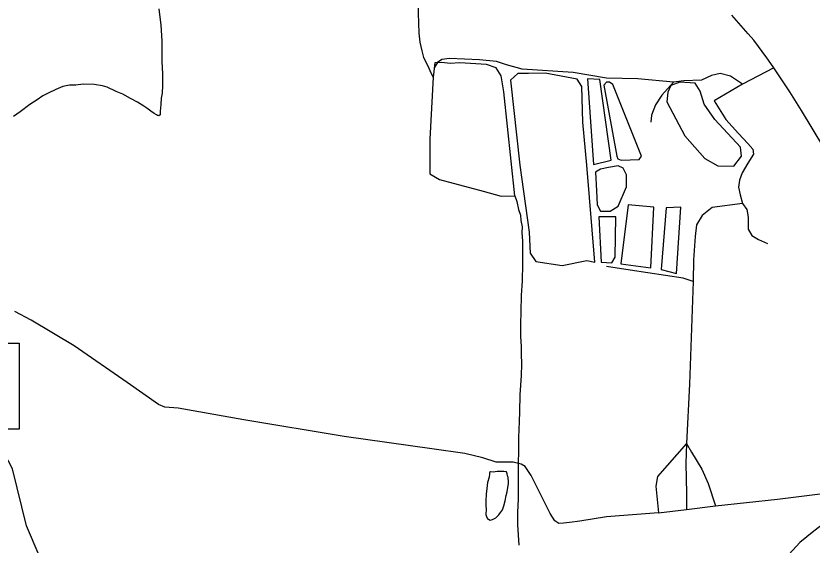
# Model space of a CAD drawing. Extents: x 2082433 to 2279600, y 546599 to 755198.
# Drawn here: x 2145947 to 2149322, y 563038 to 565281 of the extents above; entities that cross this region are included whole.
import ezdxf

# ---------------------------------------------------------------- set-up
doc = ezdxf.new("R2010")
doc.units = 0
for name, color, linetype in [('Exist Hydrographic Creek Single Shore', 7, 'Continuous'), ('Exist Hydrographic Misc Water Feature', 7, 'Continuous'), ('Exist Hydrographic Pond Under 1500 Sq Ft', 7, 'Continuous'), ('Exist Road Non-System Type 51', 7, 'Continuous'), ('Exist Road Primary NC Attributed', 7, 'Continuous'), ('Exist Road Secondary Structure Culvert Number Label', 7, 'Continuous'), ('Exist Road Secondary Type 51 Attributed', 7, 'Continuous')]:
    doc.layers.add(name, color=color, linetype=linetype)

msp = doc.modelspace()

# ---------------------------------------------------------------- linework, layer by layer
at = {"layer": 'Exist Hydrographic Creek Single Shore'}
msp.add_lwpolyline([(2147037.4, 561819.8), (2146976.9, 561903.7), (2146874.4, 561931.6), (2146729.9, 561843.1), (2146566.9, 561791.8), (2146464.4, 561871.1), (2146371.2, 562043.4), (2146268.7, 562327.6), (2146218.8, 562587.4), (2145991.8, 563120.2), (2145932.7, 563360.9), (2145898.7, 563427.1), (2145881.6, 563562), (2145721.7, 563994.9), (2145595.6, 564200.9), (2145419.7, 564401.2), (2145277.6, 564459.9), (2145102.6, 564450.2), (2144387.6, 564120.3), (2144171.7, 564121.3), (2143820.6, 564259.6), (2143661.5, 564410.4), (2143628.5, 564401.3)], dxfattribs=at)
at = {"layer": 'Exist Hydrographic Misc Water Feature'}
for points in [[(2147654.4, 565344), (2147652.6, 565291.9), (2147655.2, 565208), (2147659.5, 565170.1), (2147667.3, 565132.4), (2147675.3, 565104.4), (2147691.7, 565072.3), (2147707.7, 565036.2), (2147716.1, 565020.9)], [(2146553.3, 565311.4), (2146557, 565275.1), (2146561.5, 565243.2), (2146565.4, 565173.3), (2146565.8, 565119.3), (2146566, 565087.2), (2146568, 565035.4), (2146568.3, 564985.5), (2146566.6, 564953.3), (2146562.7, 564931.6), (2146560.9, 564905.5), (2146558.6, 564877.5), (2146559, 564861.6), (2146553.3, 564857.6), (2146546.7, 564859.4), (2146542.8, 564861.6), (2146532.8, 564867.2), (2146518.6, 564877.4), (2146502.8, 564889.2), (2146488.7, 564899), (2146462.9, 564915.1), (2146432.9, 564930.9), (2146400.5, 564948.8), (2146372.4, 564960.8), (2146334.5, 564978.3), (2146314.6, 564984.5), (2146278.7, 564990.4), (2146232.6, 564992.1), (2146200.6, 564988), (2146174.6, 564987.8), (2146146.3, 564981.6), (2146116.7, 564969.4), (2146084.5, 564953.2), (2146061, 564941.4), (2146036.6, 564925.2), (2146006.8, 564905), (2145964.8, 564874.8), (2145937.3, 564854.6)], [(2148061.9, 564519), (2148070.1, 564494), (2148078.1, 564460.4), (2148086.5, 564436.4), (2148088.3, 564414.2), (2148092.6, 564386.4), (2148092.4, 564362.5), (2148094.9, 564326.5), (2148095.1, 564304.5), (2148095.3, 564272.5), (2148095.1, 564228.3), (2148093.6, 564158.4), (2148089.7, 564096.5), (2148088.3, 564028.6), (2148086.5, 563974.5), (2148086.3, 563922.7), (2148088.7, 563880.5), (2148088.7, 563848.4), (2148091, 563804.7), (2148089.3, 563756.7), (2148083.6, 563674.4), (2148081.7, 563602.5), (2148080.3, 563562.6), (2148078.3, 563494.8), (2148078.3, 563438.8), (2148076.6, 563382.7), (2148076.8, 563350.7), (2148077, 563308.8), (2148077, 563270.7), (2148075.8, 563234.8), (2148073.7, 563176.7), (2148074.2, 563124.8), (2148078.5, 563038.6)]]:
    msp.add_lwpolyline(points, dxfattribs=at)
at = {"layer": 'Exist Hydrographic Pond Under 1500 Sq Ft'}
for points in [[(2147716.1, 565020.9), (2147701.4, 564758.8), (2147701.2, 564665.4), (2147701.2, 564611.8), (2147742.7, 564587.6), (2147927.9, 564537.5), (2148004, 564516.7), (2148061.9, 564519), (2148016.2, 564959.2), (2148004, 565026.6), (2147983.2, 565061.2), (2147941.7, 565075), (2147829.2, 565081.9), (2147787.7, 565078.5), (2147753.1, 565083.7), (2147723.7, 565081.9), (2147716.1, 565020.9)], [(2148190.8, 565038.7), (2148119.7, 565036.7), (2148075.1, 565036.7), (2148044.2, 565009.2), (2148083.6, 564648.1), (2148123.2, 564364.2), (2148126.6, 564275), (2148150.6, 564240.7), (2148263.5, 564222.9), (2148367, 564244.1), (2148401.3, 564237.2), (2148367.3, 564648.1), (2148349.8, 564830.8), (2148346.4, 564981.8), (2148325.8, 565012.7), (2148190.8, 565038.7)], [(2148422.6, 565011.1), (2148370.7, 565014.5), (2148395, 564651.5), (2148471.1, 564668.8), (2148422.6, 565011.1)], [(2148478, 564990.3), (2148464.2, 565000.7), (2148450.3, 565000.7), (2148439.9, 564986.9), (2148495.3, 564686.1), (2148498.8, 564675.7), (2148512.6, 564668.8), (2148588.7, 564672.3), (2148599.1, 564686.1), (2148478, 564990.3)], [(2148761.7, 565000.7), (2148724.1, 564985.2), (2148710.4, 564957.8), (2148706.9, 564916.6), (2148782.5, 564772.5), (2148868.3, 564676.4), (2148923.3, 564645.5), (2148990.1, 564644.6), (2149022.9, 564686.7), (2149019.4, 564724.4), (2148910.5, 564841.7), (2148864.9, 564906.3), (2148847.7, 564961.2), (2148827.1, 564995.5), (2148761.7, 565000.7)], [(2148459.7, 564638.7), (2148425.4, 564631.8), (2148404.7, 564618.1), (2148408.2, 564539.2), (2148411.6, 564480.8), (2148425.4, 564453.4), (2148466.6, 564453.4), (2148500.9, 564474), (2148535.2, 564556.3), (2148535.2, 564607.8), (2148521.5, 564635.2), (2148500.9, 564645.5), (2148459.7, 564638.7)], [(2148652, 564470.5), (2148542.1, 564480.8), (2148511.2, 564230.4), (2148638.3, 564213.2), (2148652, 564470.5)], [(2148765.3, 564470.5), (2148703.5, 564467.1), (2148682.9, 564206.3), (2148748.2, 564189.2), (2148765.3, 564470.5)], [(2148490.6, 564429.4), (2148418.5, 564429.4), (2148428.8, 564237.2), (2148473.4, 564233.8), (2148487.2, 564257.8), (2148490.6, 564429.4)], [(2147941.3, 563253.9), (2147939.6, 563226.2), (2147939.6, 563205.9), (2147940.1, 563190.1), (2147939.6, 563168.2), (2147941.9, 563160.2), (2147946, 563150.2), (2147949.9, 563148), (2147958.3, 563144.3), (2147967.9, 563146.1), (2147982.1, 563154.1), (2147993.8, 563166.5), (2148001.8, 563176.3), (2148009.8, 563188.4), (2148015.9, 563204.6), (2148021.3, 563226.5), (2148025.4, 563248.5), (2148029.3, 563264.5), (2148033.1, 563282.6), (2148035.4, 563298.5), (2148035.2, 563310.3), (2148033.6, 563320.3), (2148033.4, 563326.4), (2148031.3, 563332.4), (2148029.3, 563340.4), (2148027.2, 563348.4), (2148015.1, 563350.3), (2147998.9, 563350.3), (2147987, 563350.4), (2147971, 563348), (2147959.1, 563348.1), (2147954.8, 563345.9), (2147955.2, 563340.3), (2147952.8, 563326), (2147947, 563304.2), (2147943.1, 563278), (2147941.3, 563253.9)]]:
    msp.add_lwpolyline(points, dxfattribs=at)
at = {"layer": 'Exist Road Non-System Type 51'}
for p, q in [((2149160.3, 565060.3), (2149026.8, 564992.1)), ((2149026.8, 564992.1), (2148907.8, 564920.7)), ((2148671.6, 563175.4), (2148790.5, 563189)), ((2148790.5, 563189), (2148912.9, 563204.3))]:
    msp.add_line(p, q, dxfattribs=at)
for points in [[(2148734.5, 565000.6), (2148583.2, 565014.2), (2148450.6, 565017.6), (2148309.6, 565041.4), (2148092.9, 565055), (2148026.6, 565073.7), (2147984.2, 565087.3), (2147912.8, 565094.1), (2147785.3, 565100.9), (2147753, 565095.8), (2147734.3, 565083.9), (2147720.7, 565060.1)], [(2149026.8, 564992.1), (2148975.8, 565026.1), (2148933.3, 565036.3), (2148895.9, 565027.8), (2148853.4, 565009.1), (2148778.6, 565005.7), (2148734.5, 565000.6)], [(2148734.5, 565000.6), (2148685.2, 564944.5), (2148658, 564903.7), (2148641, 564859.5), (2148639.3, 564830.6)], [(2148907.8, 564920.7), (2148957.1, 564842.5), (2149009.8, 564783.1), (2149050.5, 564740.6), (2149070.9, 564716.8), (2149074.3, 564694.7), (2149050.5, 564657.3), (2149025.9, 564616.5), (2149014, 564584.2), (2149010.6, 564555.3), (2149017.4, 564523.1), (2149027.6, 564485.7)], [(2149027.6, 564485.7), (2148898.4, 564468.7), (2148856, 564434.7), (2148832.2, 564395.6), (2148827.1, 564346.3), (2148820.3, 564247.7), (2148817.7, 564156)], [(2149027.6, 564485.7), (2149046.3, 564460.2), (2149051.4, 564427.9), (2149051.4, 564376.9), (2149066.7, 564349.7), (2149095.6, 564332.7), (2149133, 564315.7)], [(2148817.7, 564156), (2148775.2, 564169.6), (2148550.9, 564203.6), (2148450.6, 564218.9)], [(2148817.7, 564156), (2148802.4, 563720.9), (2148789.7, 563469.4)], [(2148671.6, 563175.4), (2148450.6, 563158.4), (2148337.6, 563139.7), (2148293.4, 563134.6), (2148268, 563131.2), (2148249.3, 563129.5), (2148232.3, 563141.4), (2148211.9, 563172), (2148132, 563333.5), (2148105.7, 563370.8), (2148088.7, 563381), (2148054.7, 563389.5), (2147983.3, 563389.5), (2147927.2, 563408.2), (2147850.7, 563426.9), (2147709.7, 563445.6), (2147338.4, 563498.3), (2146912.7, 563569.7), (2146634.8, 563619), (2146578.7, 563622.4), (2146551.5, 563634.3), (2146419, 563727.7), (2146194.7, 563882.4), (2146012, 563991.1), (2145942.3, 564028.5)], [(2148789.7, 563469.4), (2148666.5, 563328.4), (2148659.7, 563287.6), (2148671.6, 563175.4)], [(2148789.7, 563469.4), (2148787.1, 563384.4), (2148790.5, 563257), (2148790.5, 563189)], [(2148789.7, 563469.4), (2148810.9, 563432), (2148855.1, 563360.6), (2148882.3, 563299.5), (2148912.9, 563204.3)], [(2148912.9, 563204.3), (2149176.3, 563233.2), (2149379.4, 563258.7), (2149440.6, 563263.8), (2149478, 563265.5), (2149501.7, 563263.8), (2149517, 563260.4), (2149537.4, 563253.6), (2149551, 563236.6)]]:
    msp.add_lwpolyline(points, dxfattribs=at)
at = {"layer": 'Exist Road Primary NC Attributed'}
msp.add_lwpolyline([(2149372.1, 564723.1), (2149277.7, 564879.9), (2149228.7, 564958.7), (2149157.3, 565064.6), (2149130.5, 565103.1), (2149075.2, 565177.7), (2149051.9, 565205.4), (2148982, 565284.4)], dxfattribs=at)
at = {"layer": 'Exist Road Secondary Structure Culvert Number Label'}
msp.add_lwpolyline([(2144678.2, 563894.5), (2145961.1, 563894.5), (2145961.1, 563529.5), (2144678.2, 563529.5)], close=True, dxfattribs=at)
at = {"layer": 'Exist Road Secondary Type 51 Attributed'}
msp.add_lwpolyline([(2149665, 563277.4), (2149551, 563236.6), (2149466.1, 563194.1), (2149396.4, 563148.2), (2149330.1, 563097.2), (2149270.4, 563049.5), (2149180.4, 562951), (2149105.5, 562841.8), (2149041.2, 562703), (2148963, 562567), (2148880.6, 562420.9), (2148795.6, 562271.3), (2148626.5, 561972.2), (2148460.8, 561685), (2148373.3, 561527), (2148296, 561409.7), (2148232.3, 561321.3), (2148169.4, 561263.5), (2148133.7, 561229.6), (2148026.2, 561150.5)], dxfattribs=at)

doc.saveas('drawing.dxf')
